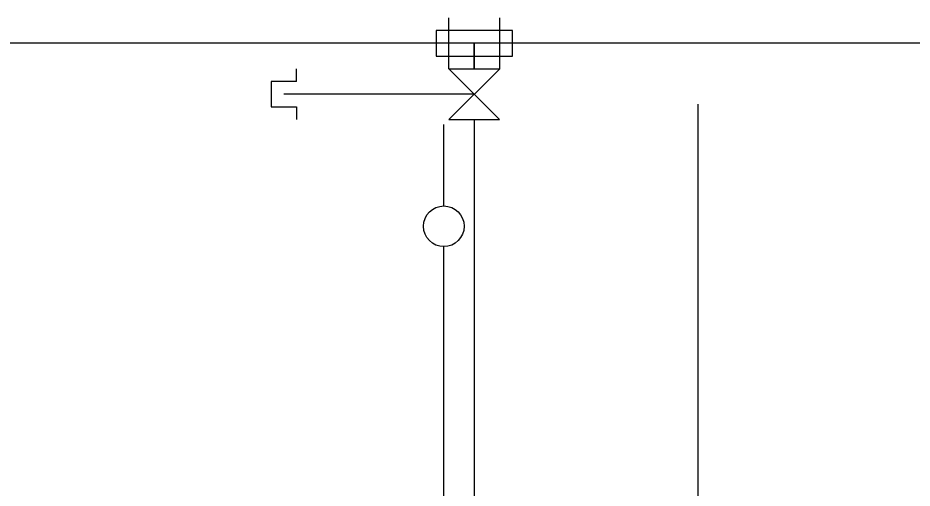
# Model space of a CAD drawing. Extents: x -264222 to -263592, y -1242345 to -1242048.
# Drawn here: x -263841.16 to -263832.36, y -1242087.01 to -1242082.39 of the extents above; entities that cross this region are included whole.
import ezdxf

# ---------------------------------------------------------------- set-up
doc = ezdxf.new("R2010")
doc.units = 0
doc.layers.add('HESCON_OSI_STAVBY_KFA', color=7, linetype='Continuous')
doc.layers.add('KFA_2D_SITUACIA_DSP', color=7, linetype='Continuous')

msp = doc.modelspace()

# ---------------------------------------------------------------- linework, layer by layer
at = {"layer": 'HESCON_OSI_STAVBY_KFA'}
for q in [(-263834.4678, -1242083.2372), (-263834.4678, -1242246.7072)]:
    msp.add_line((-263834.4678, -1242083.2372), q, dxfattribs=at)
at = {"layer": 'KFA_2D_SITUACIA_DSP'}
for p, q in [((-263836.9178, -1242082.8899), (-263836.9178, -1242082.3899)), ((-263836.4178, -1242082.8899), (-263836.4178, -1242082.3899)), ((-263836.2928, -1242082.5149), (-263837.0428, -1242082.5149)), ((-263837.0428, -1242082.5149), (-263837.0428, -1242082.7649)), ((-263836.2928, -1242082.7649), (-263836.2928, -1242082.5149)), ((-263788.1428, -1242082.6399), (-263924.1428, -1242082.6399)), ((-263836.6678, -1242082.6399), (-263836.6678, -1242082.8899)), ((-263836.6678, -1242082.8899), (-263836.6678, -1242082.6399)), ((-263837.0428, -1242082.7649), (-263836.2928, -1242082.7649)), ((-263838.4178, -1242083.0149), (-263838.4178, -1242082.8899)), ((-263836.4178, -1242082.8899), (-263836.9179, -1242083.3899)), ((-263836.9178, -1242082.8899), (-263836.4178, -1242082.8899)), ((-263836.4179, -1242083.3899), (-263836.9178, -1242082.8899)), ((-263838.4178, -1242083.0149), (-263838.6678, -1242083.0149)), ((-263838.6678, -1242083.0149), (-263838.6678, -1242083.2649)), ((-263836.6678, -1242083.1399), (-263838.5428, -1242083.1399)), ((-263838.6678, -1242083.2649), (-263838.4178, -1242083.2649)), ((-263838.4178, -1242083.2649), (-263838.4178, -1242083.3899)), ((-263836.9179, -1242083.3899), (-263836.4179, -1242083.3899)), ((-263836.6679, -1242083.3899), (-263836.6678, -1242093.0073)), ((-263836.9678, -1242084.2391), (-263836.9678, -1242083.4391)), ((-263836.9678, -1242093.0072), (-263836.9678, -1242084.6391))]:
    msp.add_line(p, q, dxfattribs=at)
msp.add_circle((-263836.9678, -1242084.4391), 0.2, dxfattribs=at)

doc.saveas('drawing.dxf')
